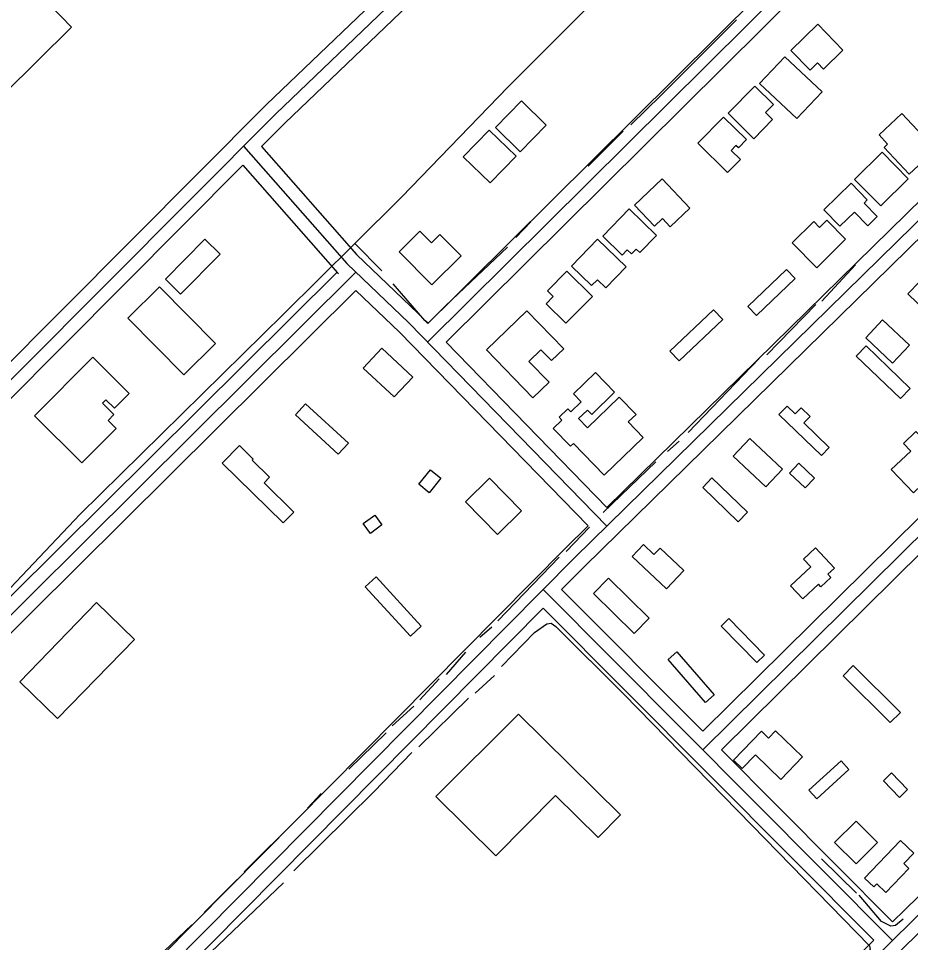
# Model space of a CAD drawing. Extents: x 3297772 to 3335630, y 634068 to 659439.
# Drawn here: x 3315700 to 3316718, y 645030 to 646084 of the extents above; entities that cross this region are included whole.
import ezdxf

# ---------------------------------------------------------------- set-up
doc = ezdxf.new("R2010")
doc.units = 0
for name, color, linetype in [('V-BLDG-OTLN', 7, 'Continuous'), ('V-RIVR-EDGE', 7, 'Continuous'), ('V-ROAD-CNTR', 7, 'Continuous'), ('V-TOPO-SHOR', 7, 'Continuous')]:
    doc.layers.add(name, color=color, linetype=linetype)

msp = doc.modelspace()

# ---------------------------------------------------------------- linework, layer by layer
at = {"layer": 'V-BLDG-OTLN'}
for points in [[(3315683.7, 645998.1), (3315579.9, 646105.9), (3315607.5, 646132.4), (3315649.1, 646089.2), (3315699.7, 646137.9), (3315760.7, 646074.6)], [(3316612.6, 646077.9), (3316641.3, 646048.4), (3316619, 646026.7), (3316612.2, 646033.7), (3316603.7, 646025.5), (3316581.9, 646047.9)], [(3316575, 646040.8), (3316617.5, 646000.8), (3316588.8, 645970.2), (3316546.2, 646010.2)], [(3316539.6, 645947.3), (3316510.2, 645976.3), (3316540.6, 646007.2), (3316561.9, 645986.2), (3316552.9, 645977), (3316561, 645969)], [(3316302.7, 645962.6), (3316272.8, 645932.3), (3316244.8, 645960), (3316274.6, 645990.3)], [(3316475.6, 645942.1), (3316505.1, 645971.9), (3316531.1, 645946.2), (3316521.9, 645936.9), (3316519.1, 645939.6), (3316513.6, 645934), (3316524.2, 645923.6), (3316509.5, 645908.7)], [(3316716.9, 645906.8), (3316688.2, 645937.4), (3316692.3, 645941.2), (3316682.6, 645951.6), (3316708.6, 645976), (3316738.2, 645944.5), (3316729.7, 645936.6), (3316738.6, 645927.1)], [(3316208, 645926.4), (3316237.5, 645957), (3316268.2, 645927.5), (3316238.8, 645896.8)], [(3316654.5, 645900.8), (3316685.9, 645931.9), (3316715.9, 645901.5), (3316684.5, 645870.5)], [(3316403.4, 645871.6), (3316434.8, 645901.5), (3316466.5, 645868.1), (3316444.1, 645846.8), (3316435.2, 645856.2), (3316426.2, 645847.6)], [(3316619.5, 645866.2), (3316650.5, 645896.4), (3316669, 645877.5), (3316665.4, 645873.9), (3316680.5, 645858.4), (3316669.7, 645847.9), (3316654.5, 645863.5), (3316637.9, 645847.3)], [(3316367.2, 645836.1), (3316397.5, 645867.2), (3316428.5, 645837), (3316409.4, 645817.3), (3316405.3, 645821.4), (3316399.8, 645815.8), (3316395.2, 645820.3), (3316389.5, 645814.4)], [(3316644.3, 645832.7), (3316611.3, 645800.1), (3316583.3, 645828.3), (3316608, 645852.7), (3316614.6, 645846.1), (3316622.9, 645854.3)], [(3316172.3, 645780.6), (3316134.8, 645818.3), (3316158.6, 645841.9), (3316171.9, 645828.5), (3316181.4, 645837.9), (3316205.6, 645813.6)], [(3315868, 645787), (3315913, 645832.7), (3315930.5, 645815.5), (3315885.4, 645769.8)], [(3316331.5, 645801.9), (3316361.3, 645832.5), (3316393.8, 645800.9), (3316370.6, 645777.1), (3316361, 645786.4), (3316354.4, 645779.6)], [(3316355.5, 645767.3), (3316325.2, 645736.6), (3316302.5, 645759), (3316310.6, 645767.1), (3316304, 645773.6), (3316326.2, 645796.1)], [(3316532.9, 645755.8), (3316576.9, 645798), (3316586.7, 645787.8), (3316542.7, 645745.6)], [(3316715.5, 645770.3), (3316741.9, 645797.8), (3316774.1, 645766.9), (3316754.5, 645746.5), (3316743.5, 645757.1), (3316736.6, 645749.9)], [(3315861.5, 645778.3), (3315925.3, 645713.7), (3315889, 645677.8), (3315825.2, 645742.5)], [(3316287.5, 645651.7), (3316234.5, 645706.3), (3316280.5, 645750.9), (3316322.6, 645707.5), (3316308.6, 645694), (3316296.6, 645706.5), (3316282.9, 645693.2), (3316305.9, 645669.6)], [(3316504.1, 645740.8), (3316454.2, 645693.8), (3316443.6, 645705), (3316493.5, 645752)], [(3316698, 645691.2), (3316667.3, 645720.1), (3316686.6, 645740.6), (3316717.3, 645711.7)], [(3316129.3, 645652.6), (3316093.9, 645685.5), (3316114.9, 645708.2), (3316150.4, 645675.2)], [(3316707, 645650.7), (3316656.4, 645699.2), (3316667.6, 645710.9), (3316718.1, 645662.4)], [(3315718.6, 645631.1), (3315785.2, 645697.8), (3315826.6, 645656.5), (3315809.9, 645639.7), (3315800.2, 645649.4), (3315796.3, 645645.5), (3315809.3, 645632.5), (3315802.6, 645625.8), (3315811.7, 645616.7), (3315772.5, 645577.4)], [(3316413.3, 645606.5), (3316368.9, 645563.5), (3316333.9, 645599.6), (3316330.5, 645596.3), (3316310.6, 645616.7), (3316320.4, 645626.2), (3316317.3, 645629.4), (3316327.2, 645639.1), (3316330.7, 645635.5), (3316342.7, 645647.1), (3316333.9, 645656.2), (3316358.8, 645680.4), (3316380.6, 645657.9), (3316354.6, 645632.7), (3316349.8, 645637.7), (3316339.6, 645627.9), (3316349.7, 645617.4), (3316386, 645652.5), (3316405.2, 645632.7), (3316396.3, 645624.1)], [(3316065.3, 645587.3), (3316016.4, 645632), (3316028, 645644.7), (3316076.9, 645600)], [(3316616.7, 645585.7), (3316568.2, 645632.5), (3316577.6, 645642.2), (3316586.9, 645633.2), (3316593.6, 645640.2), (3316603.7, 645630.4), (3316596.6, 645623), (3316625.6, 645595)], [(3316738.2, 645610.4), (3316767.9, 645579.1), (3316743.5, 645556), (3316739.5, 645560.2), (3316721.7, 645543.3), (3316696.5, 645569.9), (3316718.6, 645590.9), (3316710.4, 645599.5), (3316724.6, 645613), (3316732.3, 645604.8)], [(3316553.2, 645549.9), (3316515.9, 645585), (3316535, 645605.2), (3316572.3, 645570.2)], [(3316002.6, 645508.9), (3315932.9, 645577.2), (3315952.5, 645597.2), (3315968.3, 645581.7), (3315967.1, 645580.4), (3315987, 645561), (3315980.7, 645554.5), (3316014.6, 645521.2)], [(3316182.5, 645560), (3316169.2, 645543.3), (3316157.1, 645552.9), (3316170.5, 645569.6)], [(3316591.1, 645576.9), (3316608.9, 645560), (3316598.2, 645548.7), (3316580.4, 645565.6)], [(3316237.9, 645560), (3316274.5, 645522.7), (3316247.1, 645495.8), (3316210.5, 645533.1)], [(3316521.8, 645510.2), (3316481.3, 645549.4), (3316491.7, 645560.2), (3316532.2, 645521)], [(3316093.9, 645508), (3316106.9, 645517.6), (3316115.1, 645506.5), (3316102.1, 645496.9)], [(3316439.9, 645433.5), (3316400.8, 645470.6), (3316413.8, 645484.2), (3316425.6, 645472.9), (3316432.6, 645480.2), (3316459.8, 645454.4)], [(3316581.5, 645437.2), (3316604.6, 645458.8), (3316596.3, 645467.5), (3316610.1, 645480.5), (3316631.7, 645457.4), (3316624, 645450.2), (3316627.5, 645446.5), (3316616.2, 645435.9), (3316613.2, 645439.1), (3316595.4, 645422.4)], [(3316108.6, 645447.2), (3316160, 645391), (3316147.6, 645379.6), (3316096.2, 645435.8)], [(3316373.7, 645445.8), (3316420, 645400.1), (3316403, 645382.8), (3316356.6, 645428.5)], [(3315701.8, 645327.4), (3315789.5, 645417.9), (3315832.8, 645376), (3315745.1, 645285.5)], [(3316543.1, 645349.6), (3316502.3, 645391.2), (3316510.9, 645399.6), (3316551.7, 645358)], [(3316484.6, 645304.1), (3316442, 645353), (3316451.9, 645361.6), (3316494.5, 645312.7)], [(3316695.3, 645281), (3316641.6, 645334.3), (3316653.1, 645346), (3316706.8, 645292.7)], [(3316271.1, 645290.7), (3316387.6, 645175.8), (3316362, 645149.9), (3316313.3, 645197.9), (3316245.3, 645128.9), (3316176.7, 645196.5)], [(3316516.2, 645238.2), (3316548.2, 645271.3), (3316556.5, 645263.3), (3316564.5, 645271.7), (3316595.3, 645242), (3316570.3, 645216.1), (3316541.3, 645244.1), (3316526.3, 645228.5)], [(3316602.3, 645203.8), (3316639.2, 645237.3), (3316648.1, 645227.5), (3316611.3, 645194)], [(3316705.9, 645195.6), (3316687.4, 645214.5), (3316696.6, 645223.6), (3316715.1, 645204.7)], [(3316656.2, 645119.8), (3316631.8, 645144.2), (3316656.2, 645168.6), (3316680.6, 645144.2)], [(3316666, 645103.6), (3316706.9, 645146.5), (3316722, 645132.1), (3316710.8, 645120.3), (3316716.6, 645114.7), (3316690.4, 645087.2), (3316680, 645097.1), (3316676.5, 645093.5)]]:
    msp.add_lwpolyline(points, close=True, dxfattribs=at)
at = {"layer": 'V-RIVR-EDGE'}
msp.add_spline([(3314762, 649274.1), (3314790.4, 649247.4), (3314813.8, 649224.7), (3314842.2, 649196.8), (3314862.2, 649176.3), (3314886.7, 649152.1), (3314900.2, 649138.2), (3314917.7, 649122.8), (3314932.6, 649107.7), (3314956.3, 649080.3), (3314980, 649058.3), (3315004.5, 649036.7), (3315016.5, 649023.5), (3315034, 649001.5), (3315053.7, 648981.3), (3315075.9, 648956.4), (3315089, 648943.6), (3315090.5, 648939.2), (3315095.2, 648931.5), (3315116, 648911.7), (3315165.6, 648868.8), (3315188.6, 648851.6), (3315212.7, 648837.3), (3315236.1, 648818.9), (3315259, 648798.8), (3315272.2, 648788.2), (3315289, 648777.9), (3315298.5, 648775.3), (3315308.3, 648771.2), (3315320.4, 648764.6), (3315332, 648756.2), (3315345.5, 648749.2), (3315366, 648738.6), (3315396.3, 648721.7), (3315420, 648711), (3315449.6, 648697.4), (3315476.3, 648687.1), (3315490.9, 648684.9), (3315496.7, 648684.1), (3315504, 648679.4), (3315514.6, 648672), (3315516.8, 648666.9), (3315520.8, 648653.4), (3315527, 648639.8), (3315536.8, 648627), (3315543, 648621.5), (3315546.6, 648621.1), (3315552.5, 648618.6), (3315560.1, 648612.7), (3315568.5, 648604.6), (3315578, 648595.8), (3315593, 648584.8), (3315611.6, 648575.7), (3315624.4, 648570.1), (3315635, 648566.8), (3315640.8, 648563.5), (3315648.5, 648562.4), (3315656.2, 648563.1), (3315662.4, 648563.8), (3315671.1, 648560.9), (3315676.3, 648556.1), (3315679.2, 648552.8), (3315684.3, 648552.1), (3315687.9, 648551), (3315695.9, 648534.9), (3315725.4, 648474.9), (3315731.9, 648461.3), (3315736.7, 648455.8), (3315746.5, 648446.7), (3315756.7, 648438.2), (3315765.5, 648425.8), (3315772.8, 648408.9), (3315789.5, 648388.1), (3315803.7, 648364.6), (3315814.3, 648346.7), (3315830, 648328.4), (3315850.7, 648307.5), (3315869.7, 648285.5), (3315901.8, 648253.6), (3315937.5, 648219.5), (3315960.5, 648195.4), (3315980.9, 648175.6), (3315989.3, 648173.4), (3316000.6, 648165.3), (3316008.7, 648158.3), (3316031.6, 648140.7), (3316054.6, 648124.2), (3316085.3, 648105.5), (3316118.5, 648083.1), (3316140, 648068.8), (3316157.2, 648061.8), (3316170.3, 648056.7), (3316187.1, 648044.9), (3316195.5, 648041.2), (3316205.4, 648037.9), (3316215.2, 648033.2), (3316238.6, 648020.7), (3316243.7, 648016.6), (3316255, 648007.5), (3316268.9, 648000.1), (3316287.9, 647988.4), (3316303.6, 647982.9), (3316316.7, 647978.4), (3316339.4, 647970), (3316356.2, 647962.3), (3316375.5, 647951.2), (3316396.3, 647938), (3316428.4, 647920.4), (3316474.1, 647891.4), (3316489.4, 647882.2), (3316507.7, 647873.4), (3316517.5, 647867.9), (3316538, 647856.9), (3316563.5, 647842.9), (3316578.8, 647832.3), (3316609.5, 647815), (3316632.9, 647802.2), (3316646.7, 647790.8), (3316669.3, 647772.5), (3316682.1, 647762.2), (3316696.3, 647755.2), (3316758.8, 647713.8), (3316797.8, 647691), (3316819.7, 647676.7), (3316836.9, 647665.7), (3316865, 647650.6), (3316895.6, 647634.1), (3316912.4, 647623.1), (3316940.9, 647606.6), (3316996.7, 647574.7), (3317044.6, 647546.8), (3317079.2, 647525.1), (3317111.4, 647506.4), (3317148.2, 647484.7), (3317188.4, 647460.9), (3317213.9, 647442.2), (3317231.4, 647430.4), (3317255.2, 647416.8), (3317274.1, 647402.2), (3317293.1, 647391.1), (3317310.3, 647384.5), (3317333.7, 647373.5), (3317372.7, 647350.4), (3317404.1, 647330.9), (3317491, 647282.8), (3317527.8, 647261.5), (3317547.2, 647249.8), (3317572.4, 647235.8), (3317600.9, 647222.6), (3317629, 647207.9), (3317656.7, 647189.9), (3317738.1, 647140.4), (3317755.3, 647133.4), (3317770.2, 647129.3), (3317784.9, 647122.7), (3317817, 647104.7), (3317840.7, 647094.8), (3317860.1, 647086.3), (3317887.4, 647070.9), (3317915.2, 647055.5), (3317952.1, 647039.7), (3317972.9, 647031.6), (3318008.3, 647014.3), (3318036.8, 647000.4), (3318074.4, 646981.6), (3318112.3, 646961.1), (3318142.6, 646943.4), (3318179.2, 646929.1), (3318205.1, 646919.9), (3318226.3, 646909.6), (3318257.7, 646892.3), (3318275.6, 646883.5), (3318288.3, 646879.5), (3318295.7, 646878.7), (3318317.2, 646868.8), (3318334.3, 646857.1), (3318347.8, 646845.7), (3318357.3, 646839.5), (3318416.5, 646806.4), (3318459.2, 646781.4), (3318477.1, 646771.9), (3318503, 646757.2), (3318530, 646743.3), (3318562.1, 646728.6), (3318605.9, 646708.7), (3318643.9, 646694.4), (3318672.8, 646684.1), (3318690, 646679.6), (3318709, 646676.3), (3318727.2, 646668.6), (3318755, 646656.8), (3318823.6, 646624.5), (3318845.9, 646613.1), (3318855.7, 646607.9), (3318871.1, 646596.6), (3318891.9, 646586.3), (3318910.5, 646578.6), (3318938.6, 646566.8), (3318967.1, 646557.6), (3318997.8, 646547.6), (3319022.3, 646539.2), (3319054.4, 646528.1), (3319074.8, 646519.7), (3319089.5, 646516.3), (3319112.5, 646508.2), (3319131.8, 646500.1), (3319166.9, 646486.5), (3319188.4, 646478.8), (3319196.5, 646478.4), (3319208.5, 646474.7), (3319216.2, 646471.4), (3319227.9, 646467), (3319244, 646462.2), (3319256.7, 646456.3), (3319262.2, 646449.7), (3319272.4, 646444.6), (3319289.2, 646438.3), (3319307.1, 646430.3), (3319322.1, 646420.7), (3319337.4, 646409), (3319358.2, 646395), (3319379, 646382.6), (3319389.6, 646380), (3319400.6, 646376.3), (3319407.5, 646370.4), (3319419.9, 646362.7), (3319436.3, 646355), (3319463.4, 646344), (3319503.5, 646327.8), (3319544.4, 646316.7), (3319579.5, 646307.1), (3319606.2, 646299.4), (3319635, 646290.9), (3319681.4, 646280.9), (3319730.8, 646269.5), (3319772.8, 646260.6), (3319801.3, 646254.7), (3319808.9, 646254.6), (3319821.7, 646251.3), (3319836.3, 646248), (3319851, 646245.8), (3319868.1, 646245.4), (3319890.8, 646242.4), (3319906.9, 646238), (3319922.2, 646232.1), (3319931, 646230.9), (3319937.9, 646232), (3319943.8, 646231.3), (3319960.6, 646225), (3319978.8, 646220.6), (3319994.5, 646217.6), (3320020.1, 646210.6), (3320049.7, 646202.5), (3320078.2, 646196.6), (3320106.7, 646192.1), (3320126.8, 646188.1), (3320144.3, 646184), (3320163, 646178.1), (3320179.8, 646173.7), (3320196.6, 646173.3), (3320205.4, 646171.4), (3320223.3, 646166.6), (3320274.8, 646148.9), (3320298.9, 646141.2), (3320341.6, 646127.2), (3320376.3, 646115.8), (3320397.5, 646108.1), (3320422.7, 646098.5), (3320445, 646088.6), (3320487.3, 646068.4), (3320514, 646053.7), (3320559.9, 646025.8), (3320596.1, 646001.2), (3320629.6, 645979.6), (3320649.7, 645963.8), (3320673.1, 645949.8), (3320682.9, 645941.8), (3320711, 645921.2)], degree=3, dxfattribs=at)
at = {"layer": 'V-ROAD-CNTR'}
for points in [[(3316167.4, 645736.5), (3317297, 646857)], [(3316167.2, 645715.2), (3317307.5, 646846.4)], [(3316188.3, 645715), (3317318.1, 646835.7)], [(3316372, 645526.4), (3316885, 646029.2), (3317570.6, 646711)], [(3315719.5, 644847.6), (3316335.2, 645469.4), (3316895.5, 646018.5), (3317581.2, 646700.3)], [(3315537.9, 645551.5), (3315560.7, 645558.3), (3315573.2, 645563.3), (3315580.9, 645567.3), (3315605.4, 645585.8), (3315994, 645975.7), (3316290.6, 646259.8), (3316295.3, 646275.6), (3316288, 646289.8), (3316276.8, 646311.3), (3316261.1, 646330.5), (3316131.3, 646468.9)], [(3315977.8, 645938.2), (3316004.5, 645964.9), (3316303.8, 646251.7), (3316311.5, 646277.1), (3316301.3, 646296.7), (3316289.4, 646319.6), (3316272.4, 646340.4), (3316156.6, 646463.8)], [(3315533.7, 645565.9), (3315555.8, 645572.5), (3315566.9, 645577), (3315572.8, 645580), (3315595.6, 645597.1), (3315983.5, 645986.4), (3316277.3, 646267.9), (3316279.2, 646274.1), (3316274.7, 646282.9), (3316264.2, 646303), (3316249.8, 646320.6), (3316126.8, 646451.8)], [(3316320.2, 645432.9), (3316345.8, 645458.7), (3316871, 645973.5)], [(3315957.3, 645938.8), (3316075.1, 645804.7), (3316145.9, 645737.1), (3316371.7, 645505.2)], [(3315977.8, 645938.2), (3316086, 645815.1), (3316156.4, 645747.7), (3316167.4, 645736.5)], [(3315542.2, 645537.1), (3315565.7, 645544.1), (3315579.5, 645549.7), (3315588.9, 645554.6), (3315615.3, 645574.5), (3315956.6, 645916.9)], [(3315956.6, 645916.9), (3316064.3, 645794.3), (3316065.7, 645793)], [(3316481.3, 645250), (3317060.8, 645822.5)], [(3316481.4, 645271.1), (3317039, 645822)], [(3316502.5, 645249.9), (3317061.3, 645801.9)], [(3316063.9, 645794.8), (3315639.3, 645373.5), (3315634.3, 645367.6), (3315627.9, 645364.3), (3315588.3, 645351.3)], [(3316085.4, 645795), (3315650.4, 645363.3), (3315643.9, 645355.7), (3315633.7, 645350.4), (3315593, 645337.1)], [(3316085.5, 645774), (3315661.4, 645353.2), (3315653.5, 645343.7), (3315639.5, 645336.5), (3315597.6, 645322.8)], [(3316085.5, 645774), (3316135.3, 645726.4), (3316350.6, 645505.4)], [(3316188.3, 645715), (3316372, 645526.4)], [(3315879.2, 644230.9), (3315929.6, 644275.4), (3315974.4, 644314.5), (3316223.1, 644564.1), (3316722.4, 645056.8), (3317286.9, 645607.8)], [(3316697.9, 645053.7), (3316711.9, 645067.5), (3317265.3, 645607.7)], [(3316211.9, 644531.6), (3316233.7, 644553.5), (3316732.9, 645046.1), (3317287, 645587)], [(3315708.8, 644858.1), (3316324.6, 645480), (3316350.6, 645505.4)], [(3316697.8, 645032.5), (3316299.1, 645432.9)], [(3316481.4, 645271.1), (3316320.2, 645432.9)], [(3315730.2, 644837), (3316299.1, 645411.6)], [(3316676.5, 645032.6), (3316299.1, 645411.6)], [(3316697.9, 645053.7), (3316502.5, 645249.9)], [(3315869.3, 644242.2), (3315919.7, 644286.7), (3315964.2, 644325.5), (3316212.5, 644574.7), (3316676.5, 645032.6)]]:
    msp.add_lwpolyline(points, dxfattribs=at)
at = {"layer": 'V-TOPO-SHOR'}
for p, q in [((3316390.6, 645956), (3316350.5, 645916.1)), ((3316285.2, 645852.3), (3316267.9, 645834.7)), ((3316115.2, 645796.4), (3316084.2, 645827.8)), ((3316655.8, 645803.4), (3316617.3, 645761.9)), ((3316610.2, 645757.9), (3316554.3, 645700.5)), ((3316545.6, 645696.5), (3316464.6, 645611.9)), ((3316454.4, 645602.3), (3316441, 645590.3)), ((3316427.6, 645578.4), (3316367.8, 645520.9)), ((3316352.1, 645504.1), (3316325.3, 645476.2)), ((3316317.4, 645469.8), (3316247.4, 645397.2)), ((3316240.4, 645390), (3316227, 645378.1)), ((3316210.4, 645361.3), (3316188.4, 645335.8)), ((3316180.6, 645331), (3316158.5, 645307.1)), ((3316221.6, 645314.6), (3316243.7, 645334.6)), ((3316157.1, 645253.2), (3316213.8, 645309)), ((3316151.5, 645299.9), (3316127, 645277.5)), ((3316120, 645269.5), (3316077.5, 645228)), ((3316046, 645200.1), (3316030.2, 645183.3)), ((3316020.8, 645173), (3315957.9, 645110.7)), ((3316656.7, 645086.3), (3316616.8, 645125.7)), ((3315950, 645102), (3315912.2, 645064.4)), ((3315898.1, 645050.1), (3315787.9, 644945.5))]:
    msp.add_line(p, q, dxfattribs=at)
for points in [[(3317120.5, 646915.1), (3317024.6, 646813.8), (3316992.3, 646779.5), (3316945.9, 646735.6), (3316844.4, 646637.4), (3316700.3, 646497.7), (3316679.1, 646480.1), (3316671.2, 646471.4), (3316662.6, 646458.6), (3316659.6, 646432.5), (3316651.9, 646400.7), (3316642.5, 646386.4), (3316603.9, 646351.2), (3316474.8, 646225.9), (3316384.4, 646131.8), (3316259.3, 646006.5), (3316137.4, 645880.5), (3316084.2, 645827.8), (3316002.8, 645747.2), (3315770.7, 645518.9), (3315630.7, 645371.3)], [(3316519.7, 646082.9), (3316433.9, 645996.8), (3316399.3, 645963.2)], [(3316258.5, 645823.6), (3316195.5, 645763.7), (3316169.5, 645738.2), (3316168, 645736.6), (3316164, 645739.7), (3316128, 645781.5)], [(3316251.5, 645344.9), (3316289.3, 645384), (3316303.5, 645393.6), (3316308.2, 645394.5), (3316313.8, 645390.5), (3316391.2, 645313.4), (3316537.3, 645163.9), (3316671.4, 645026.2), (3316672.2, 645022.2), (3316658, 645006.3), (3316465.3, 644815.6), (3316396.8, 644749.3)], [(3316014.7, 645111.9), (3316106, 645202.1), (3316149.2, 645246.8)], [(3315814, 644914), (3315903.7, 645003.3), (3316002.9, 645098.3)], [(3316710, 645056.6), (3316701.3, 645049.4), (3316695.8, 645048.6), (3316685.4, 645054), (3316659.9, 645084)]]:
    msp.add_lwpolyline(points, dxfattribs=at)

doc.saveas('drawing.dxf')
